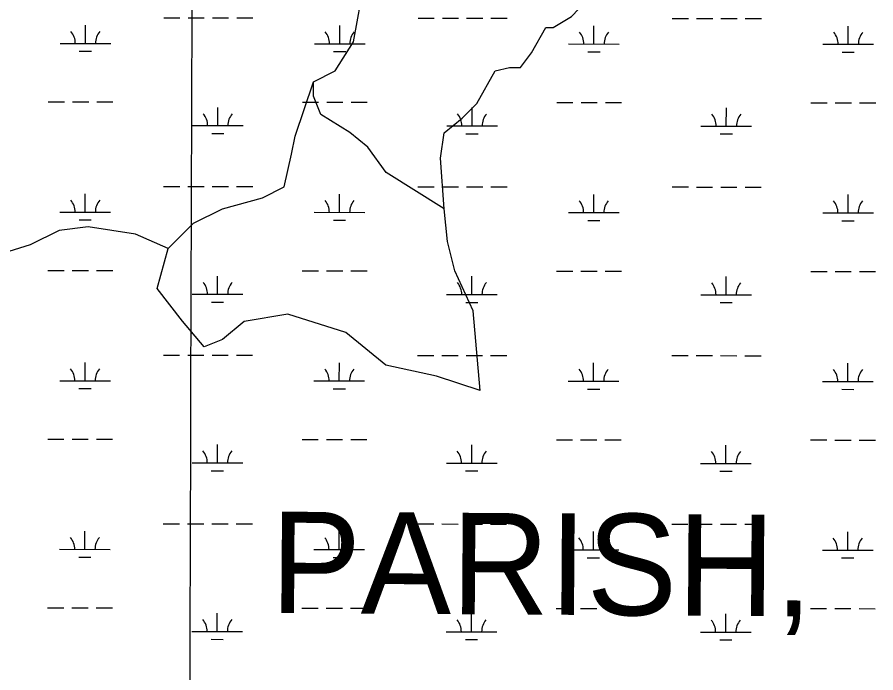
# Model space of a CAD drawing. Extents: x 3148686 to 3186545, y 916144 to 941516.
# Drawn here: x 3170900 to 3172595, y 936623 to 937916 of the extents above; entities that cross this region are included whole.
import ezdxf

# ---------------------------------------------------------------- set-up
doc = ezdxf.new("R2010")
doc.units = 0
for name, color, linetype in [('V-GRID-MAJR', 7, 'Continuous'), ('V-TOPO-GNAM-IDEN', 7, 'Continuous'), ('V-TOPO-SHOR', 7, 'Continuous'), ('V-WETL-SWMP', 7, 'Continuous')]:
    doc.layers.add(name, color=color, linetype=linetype)

msp = doc.modelspace()

# ---------------------------------------------------------------- linework, layer by layer
at = {"layer": 'V-GRID-MAJR'}
msp.add_spline([(3171195.296, 921496.579), (3171213.805, 927556.221), (3171232.324, 933619.233), (3171250.843, 939682.2930000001), (3171250.853, 939685.613)], degree=3, dxfattribs=at)
at = {"layer": 'V-TOPO-SHOR'}
for points in [[(3171814.194738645, 937179.3089881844), (3171800.0267688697, 937336.999053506), (3171764.2746087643, 937415.8742894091), (3171750.00092764, 937473.2257414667), (3171742.9018411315, 937537.7366865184), (3171735.8405086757, 937638.0828505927), (3171743.0604081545, 937688.2446064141), (3171778.92583042, 937716.8750275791), (3171807.6242088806, 937745.5129995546), (3171843.5273851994, 937809.9786397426), (3171872.203111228, 937817.1154803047), (3171893.7042426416, 937817.0928278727), (3171915.2355772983, 937845.7383506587), (3171943.9566081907, 937895.8774540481), (3171958.2906958, 937895.862352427), (3171994.148567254, 937917.3257297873), (3172051.568000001, 937978.1969999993)], [(3171742.9018411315, 937537.7366865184), (3171628.304648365, 937609.5279375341), (3171592.5222850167, 937659.7349982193), (3171556.717269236, 937688.4409274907), (3171499.418672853, 937724.3365529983), (3171485.1223392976, 937760.1868736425), (3171485.15254254, 937788.8550488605), (3171528.177457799, 937810.3108754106), (3171564.0730833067, 937867.6094717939), (3171578.490229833, 937946.4318520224)], [(3171814.194738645, 937179.3089881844), (3171728.220416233, 937208.0677731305), (3171627.904455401, 937229.6746158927), (3171549.1349308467, 937294.2610690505), (3171434.499984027, 937330.2171010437), (3171348.480356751, 937315.9736231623), (3171305.4403398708, 937280.1837090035), (3171269.5900192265, 937265.8873754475), (3171226.640612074, 937316.1019869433), (3171176.5392627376, 937380.6582368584), (3171198.1234530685, 937459.4730662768), (3171248.345615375, 937509.5895172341), (3171305.7121690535, 937538.1972859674), (3171384.5723033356, 937559.6153584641), (3171427.5972185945, 937581.0711850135), (3171441.9992635, 937645.5594776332), (3171449.204061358, 937681.3871458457), (3171485.15254254, 937788.8550488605)], [(3171198.1234530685, 937459.4730662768), (3171133.65026207, 937488.2091987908), (3171040.493794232, 937502.6414469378), (3170983.149892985, 937495.5348096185), (3170925.783339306, 937466.9270408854), (3170832.5815666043, 937438.3570262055)]]:
    msp.add_lwpolyline(points, dxfattribs=at)
at = {"layer": 'V-WETL-SWMP'}
for p, q in [((3171189.5972647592, 937914.8432308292), (3171221.597242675, 937914.8095123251)), ((3171237.5972316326, 937914.7926530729), (3171269.597209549, 937914.7589345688)), ((3171285.597198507, 937914.742075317), (3171317.597176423, 937914.7083568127)), ((3171333.5971653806, 937914.6914975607), (3171365.5971432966, 937914.6577790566)), ((3171691.504918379, 937914.314368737), (3171723.5048962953, 937914.2806502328)), ((3171739.504885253, 937914.2637909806), (3171771.5048631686, 937914.2300724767)), ((3171787.5048521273, 937914.2132132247), (3171819.504830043, 937914.1794947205)), ((3171835.504819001, 937914.1626354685), (3171867.504796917, 937914.1289169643)), ((3171034.951917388, 937864.2641592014), (3171034.989841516, 937900.2641348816)), ((3171536.859571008, 937863.7352971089), (3171536.897495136, 937899.735272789)), ((3172038.7672246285, 937863.2064350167), (3172038.8051487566, 937899.2064106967)), ((3172193.4125719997, 937913.7855066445), (3172225.4125499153, 937913.7517881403)), ((3172241.412538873, 937913.7349288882), (3172273.4125167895, 937913.7012103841)), ((3172289.4125057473, 937913.6843511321), (3172321.4124836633, 937913.650632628)), ((3172337.412472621, 937913.633773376), (3172369.412450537, 937913.6000548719)), ((3172540.6748782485, 937862.6775729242), (3172540.7128023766, 937898.6775486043)), ((3170984.951951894, 937864.3168443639), (3171084.9518828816, 937864.2114740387)), ((3171486.859605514, 937863.7879822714), (3171586.859536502, 937863.6826119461)), ((3171988.7672591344, 937863.2591201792), (3172088.767190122, 937863.1537498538)), ((3171022.935669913, 937848.8458140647), (3171046.93565335, 937848.8205251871)), ((3171524.843323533, 937848.3169519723), (3171548.84330697, 937848.2916630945)), ((3172026.7509771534, 937847.78808988), (3172050.7509605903, 937847.7628010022)), ((3172490.6749127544, 937862.7302580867), (3172590.6748437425, 937862.6248877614)), ((3172528.6586307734, 937847.2592277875), (3172552.6586142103, 937847.2339389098)), ((3170961.4223664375, 937748.9095874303), (3170993.4223443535, 937748.875868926)), ((3171009.4223333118, 937748.8590096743), (3171041.4223112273, 937748.8252911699)), ((3171057.422300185, 937748.8084319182), (3171089.4222781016, 937748.7747134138)), ((3171463.330020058, 937748.3807253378), (3171495.329997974, 937748.3470068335)), ((3171511.3299869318, 937748.3301475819), (3171543.329964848, 937748.2964290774)), ((3171559.3299538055, 937748.2795698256), (3171591.3299317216, 937748.2458513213)), ((3171965.237673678, 937747.8518632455), (3171997.2376515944, 937747.8181447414)), ((3172013.237640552, 937747.8012854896), (3172045.237618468, 937747.7675669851)), ((3172061.2376074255, 937747.7507077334), (3172093.237585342, 937747.716989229)), ((3172467.1453272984, 937747.3230011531), (3172499.1453052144, 937747.2892826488)), ((3172515.145294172, 937747.272423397), (3172547.1452720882, 937747.2387048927)), ((3172563.145261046, 937747.2218456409), (3172595.145238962, 937747.1881271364)), ((3171296.2172237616, 937702.126792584), (3171296.25514789, 937738.1267682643)), ((3171798.124877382, 937701.5979304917), (3171798.16280151, 937737.597906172)), ((3172300.032531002, 937701.0690683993), (3172300.0704551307, 937737.0690440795)), ((3171246.2172582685, 937702.1794777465), (3171346.217189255, 937702.074107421)), ((3171748.1249118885, 937701.6506156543), (3171848.1248428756, 937701.5452453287)), ((3172250.032565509, 937701.1217535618), (3172350.0324964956, 937701.0163832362)), ((3171284.200976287, 937686.7084474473), (3171308.2009597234, 937686.6831585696)), ((3171786.108629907, 937686.1795853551), (3171810.108613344, 937686.1542964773)), ((3172288.0162835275, 937685.6507232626), (3172312.016266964, 937685.6254343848)), ((3171189.246808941, 937582.1684555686), (3171221.246786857, 937582.1347370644)), ((3171237.2467758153, 937582.1178778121), (3171269.246753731, 937582.0841593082)), ((3171285.246742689, 937582.0673000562), (3171317.246720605, 937582.0335815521)), ((3171333.2467095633, 937582.0167223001), (3171365.2466874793, 937581.9830037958)), ((3171691.1544625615, 937581.6395934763), (3171723.1544404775, 937581.6058749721)), ((3171739.1544294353, 937581.58901572), (3171771.1544073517, 937581.5552972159)), ((3171787.1543963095, 937581.5384379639), (3171819.154374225, 937581.5047194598)), ((3171835.1543631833, 937581.4878602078), (3171867.1543410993, 937581.4541417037)), ((3172193.0621161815, 937581.1107313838), (3172225.0620940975, 937581.0770128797)), ((3172241.0620830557, 937581.0601536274), (3172273.0620609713, 937581.0264351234)), ((3172289.0620499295, 937581.0095758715), (3172321.0620278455, 937580.9758573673)), ((3172337.062016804, 937580.9589981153), (3172369.06199472, 937580.9252796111)), ((3171034.60146157, 937531.5893839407), (3171034.6393856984, 937567.5893596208)), ((3171536.5091151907, 937531.0605218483), (3171536.547039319, 937567.0604975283)), ((3172038.4167688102, 937530.531659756), (3172038.454692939, 937566.5316354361)), ((3172540.324422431, 937530.0027976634), (3172540.3623465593, 937566.0027733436)), ((3170984.601496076, 937531.6420691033), (3171084.601427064, 937531.5366987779)), ((3171486.509149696, 937531.1132070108), (3171586.5090806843, 937531.0078366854)), ((3171988.4168033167, 937530.5843449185), (3172088.4167343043, 937530.4789745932)), ((3172490.3244569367, 937530.055482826), (3172590.3243879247, 937529.9501125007)), ((3171022.585214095, 937516.1710388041), (3171046.5851975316, 937516.1457499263)), ((3171524.4928677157, 937515.6421767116), (3171548.4928511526, 937515.6168878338)), ((3172026.4005213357, 937515.1133146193), (3172050.400504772, 937515.0880257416)), ((3172528.308174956, 937514.5844525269), (3172552.308158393, 937514.5591636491)), ((3170961.0719106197, 937416.2348121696), (3170993.071888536, 937416.2010936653)), ((3171009.071877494, 937416.1842344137), (3171041.0718554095, 937416.1505159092)), ((3171057.071844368, 937416.1336566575), (3171089.071822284, 937416.099938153)), ((3171462.97956424, 937415.705950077), (3171494.979542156, 937415.6722315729)), ((3171510.9795311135, 937415.6553723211), (3171542.97950903, 937415.6216538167)), ((3171558.979497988, 937415.604794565), (3171590.979475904, 937415.5710760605)), ((3171964.88721786, 937415.1770879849), (3171996.8871957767, 937415.1433694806)), ((3172012.8871847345, 937415.1265102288), (3172044.88716265, 937415.0927917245)), ((3172060.8871516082, 937415.0759324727), (3172092.8871295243, 937415.0422139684)), ((3172466.7948714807, 937414.6482258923), (3172498.7948493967, 937414.6145073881)), ((3172514.794838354, 937414.5976481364), (3172546.7948162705, 937414.563929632)), ((3172562.7948052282, 937414.5470703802), (3172594.7947831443, 937414.5133518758)), ((3171295.866767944, 937369.4520173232), (3171295.9046920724, 937405.4519930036)), ((3171797.7744215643, 937368.923155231), (3171797.812345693, 937404.9231309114)), ((3172299.6820751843, 937368.3942931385), (3172299.719999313, 937404.3942688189)), ((3171245.8668024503, 937369.5047024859), (3171345.8667334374, 937369.3993321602)), ((3171747.7744560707, 937368.9758403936), (3171847.774387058, 937368.870470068)), ((3172249.6821096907, 937368.446978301), (3172349.682040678, 937368.3416079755)), ((3171283.8505204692, 937354.0336721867), (3171307.8505039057, 937354.0083833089)), ((3171785.7581740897, 937353.5048100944), (3171809.758157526, 937353.4795212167)), ((3172287.6658277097, 937352.9759480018), (3172311.665811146, 937352.9506591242)), ((3171188.8963531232, 937249.4936803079), (3171220.8963310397, 937249.4599618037)), ((3171236.8963199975, 937249.4431025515), (3171268.896297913, 937249.4093840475)), ((3171284.896286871, 937249.3925247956), (3171316.8962647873, 937249.3588062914)), ((3171332.896253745, 937249.3419470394), (3171364.896231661, 937249.3082285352)), ((3171690.8040067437, 937248.9648182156), (3171722.8039846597, 937248.9310997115)), ((3171738.8039736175, 937248.9142404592), (3171770.8039515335, 937248.8805219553)), ((3171786.8039404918, 937248.8636627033), (3171818.8039184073, 937248.8299441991)), ((3171834.8039073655, 937248.8130849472), (3171866.8038852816, 937248.7793664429)), ((3172192.7116603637, 937248.4359561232), (3172224.71163828, 937248.4022376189)), ((3172240.711627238, 937248.3853783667), (3172272.7116051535, 937248.3516598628)), ((3172288.7115941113, 937248.3348006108), (3172320.7115720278, 937248.3010821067)), ((3172336.7115609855, 937248.2842228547), (3172368.7115389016, 937248.2505043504)), ((3171034.251005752, 937198.9146086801), (3171034.2889298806, 937234.9145843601)), ((3171536.1586593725, 937198.3857465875), (3171536.196583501, 937234.3857222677)), ((3172038.0663129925, 937197.8568844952), (3172038.104237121, 937233.8568601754)), ((3172539.973966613, 937197.3280224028), (3172540.0118907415, 937233.3279980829)), ((3170984.2510402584, 937198.9672938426), (3171084.2509712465, 937198.8619235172)), ((3171486.158693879, 937198.43843175), (3171586.1586248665, 937198.3330614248)), ((3171988.066347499, 937197.9095696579), (3172088.066278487, 937197.8041993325)), ((3172489.9740011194, 937197.3807075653), (3172589.973932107, 937197.27533724)), ((3171022.2347582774, 937183.4962635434), (3171046.234741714, 937183.4709746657)), ((3171524.142411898, 937182.9674014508), (3171548.1423953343, 937182.9421125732)), ((3172026.050065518, 937182.4385393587), (3172050.050048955, 937182.4132504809)), ((3172527.9577191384, 937181.9096772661), (3172551.957702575, 937181.8843883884)), ((3170960.7214548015, 937083.5600369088), (3170992.7214327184, 937083.5263184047)), ((3171008.7214216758, 937083.5094591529), (3171040.721399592, 937083.4757406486)), ((3171056.72138855, 937083.4588813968), (3171088.7213664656, 937083.4251628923)), ((3171295.516312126, 937036.7772420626), (3171295.5542362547, 937072.777217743)), ((3171462.6291084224, 937083.0311748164), (3171494.629086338, 937082.9974563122)), ((3171510.629075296, 937082.9805970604), (3171542.6290532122, 937082.946878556)), ((3171558.62904217, 937082.9300193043), (3171590.629020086, 937082.8963007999)), ((3171797.4239657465, 937036.2483799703), (3171797.4618898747, 937072.2483556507)), ((3171964.536762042, 937082.5023127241), (3171996.536739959, 937082.4685942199)), ((3172012.536728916, 937082.4517349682), (3172044.5367068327, 937082.4180164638)), ((3172060.5366957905, 937082.4011572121), (3172092.536673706, 937082.3674387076)), ((3172299.3316193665, 937035.7195178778), (3172299.369543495, 937071.7194935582)), ((3172466.444415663, 937081.9734506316), (3172498.4443935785, 937081.9397321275)), ((3172514.4443825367, 937081.9228728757), (3172546.4443604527, 937081.8891543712)), ((3172562.4443494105, 937081.8722951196), (3172594.4443273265, 937081.8385766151)), ((3171245.5163466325, 937036.8299272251), (3171345.51627762, 937036.7245568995)), ((3171747.424000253, 937036.3010651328), (3171847.42393124, 937036.1956948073)), ((3172249.331653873, 937035.7722030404), (3172349.3315848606, 937035.6668327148)), ((3171283.5000646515, 937021.3588969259), (3171307.500048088, 937021.3336080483)), ((3171785.4077182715, 937020.8300348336), (3171809.4077017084, 937020.804745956)), ((3172287.315371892, 937020.3011727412), (3172311.315355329, 937020.2758838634)), ((3171188.5458973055, 936916.8189050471), (3171220.5458752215, 936916.785186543)), ((3171236.5458641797, 936916.7683272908), (3171268.5458420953, 936916.7346087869)), ((3171284.5458310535, 936916.7177495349), (3171316.5458089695, 936916.6840310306)), ((3171332.5457979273, 936916.6671717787), (3171364.5457758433, 936916.6334532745)), ((3171690.453550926, 936916.290042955), (3171722.453528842, 936916.2563244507)), ((3171738.4535177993, 936916.2394651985), (3171770.4534957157, 936916.2057466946)), ((3171786.4534846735, 936916.1888874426), (3171818.45346259, 936916.1551689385)), ((3171834.453451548, 936916.1383096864), (3171866.4534294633, 936916.1045911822)), ((3172192.361204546, 936915.7611808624), (3172224.361182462, 936915.7274623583)), ((3172240.36117142, 936915.7106031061), (3172272.3611493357, 936915.676884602)), ((3172288.361138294, 936915.6600253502), (3172320.36111621, 936915.6263068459)), ((3172336.361105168, 936915.6094475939), (3172368.361083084, 936915.5757290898)), ((3171033.9005499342, 936866.2398334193), (3171033.938474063, 936902.2398090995)), ((3171535.8082035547, 936865.7109713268), (3171535.8461276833, 936901.7109470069)), ((3172037.7158571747, 936865.1821092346), (3172037.7537813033, 936901.1820849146)), ((3172539.623510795, 936864.6532471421), (3172539.6614349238, 936900.6532228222)), ((3170983.9005844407, 936866.2925185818), (3171083.9005154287, 936866.1871482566)), ((3171485.808238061, 936865.7636564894), (3171585.8081690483, 936865.658286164)), ((3171987.715891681, 936865.2347943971), (3172087.715822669, 936865.1294240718)), ((3172489.6235453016, 936864.7059323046), (3172589.6234762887, 936864.6005619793)), ((3171021.8843024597, 936850.8214882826), (3171045.8842858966, 936850.796199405)), ((3171523.79195608, 936850.2926261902), (3171547.7919395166, 936850.2673373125)), ((3172025.6996097, 936849.7637640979), (3172049.699593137, 936849.7384752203)), ((3172527.6072633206, 936849.2349020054), (3172551.607246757, 936849.2096131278)), ((3170960.370998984, 936750.885261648), (3170992.3709769, 936750.8515431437)), ((3171008.370965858, 936750.8346838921), (3171040.3709437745, 936750.8009653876)), ((3171056.3709327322, 936750.7841061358), (3171088.370910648, 936750.7503876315)), ((3171462.278652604, 936750.3563995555), (3171494.2786305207, 936750.3226810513)), ((3171510.2786194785, 936750.3058217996), (3171542.2785973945, 936750.2721032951)), ((3171558.2785863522, 936750.2552440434), (3171590.2785642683, 936750.221525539)), ((3171964.1863062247, 936749.8275374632), (3171996.1862841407, 936749.793818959)), ((3172012.1862730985, 936749.7769597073), (3172044.186251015, 936749.7432412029)), ((3172060.1862399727, 936749.7263819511), (3172092.1862178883, 936749.6926634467)), ((3172466.0939598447, 936749.2986753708), (3172498.093937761, 936749.2649568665)), ((3172514.093926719, 936749.2480976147), (3172546.093904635, 936749.2143791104)), ((3172562.0938935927, 936749.1975198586), (3172594.0938715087, 936749.1638013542)), ((3171295.1658563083, 936704.1024668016), (3171295.2037804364, 936740.102442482)), ((3171797.073509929, 936703.5736047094), (3171797.1114340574, 936739.5735803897)), ((3172298.9811635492, 936703.0447426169), (3172299.019087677, 936739.0447182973)), ((3171245.1658908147, 936704.1551519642), (3171345.1658218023, 936704.0497816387)), ((3171747.073544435, 936703.626289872), (3171847.0734754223, 936703.5209195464)), ((3172248.981198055, 936703.0974277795), (3172348.981129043, 936702.9920574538)), ((3171283.1496088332, 936688.684121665), (3171307.1495922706, 936688.6588327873)), ((3171785.057262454, 936688.1552595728), (3171809.0572458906, 936688.129970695)), ((3172286.9649160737, 936687.6263974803), (3172310.964899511, 936687.6011086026))]:
    msp.add_line(p, q, dxfattribs=at)
for centre, radius, start, end in [((3170979.7095195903, 937864.7971717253), 35.24628790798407, 359.16780716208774, 40.71146549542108), ((3171090.195315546, 937864.6807524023), 35.246287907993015, 139.1678041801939, 180.71146251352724), ((3171481.6171732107, 937864.2683096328), 35.24628790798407, 359.16780716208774, 40.71146549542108), ((3171592.1029691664, 937864.1518903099), 35.246287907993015, 139.1678041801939, 180.71146251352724), ((3171983.5248268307, 937863.7394475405), 35.24628790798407, 359.16780716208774, 40.71146549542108), ((3172094.0106227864, 937863.6230282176), 35.246287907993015, 139.1678041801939, 180.71146251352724), ((3172485.432480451, 937863.2105854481), 35.24628790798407, 359.16780716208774, 40.71146549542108), ((3172595.918276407, 937863.094166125), 35.246287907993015, 139.1678041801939, 180.71146251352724), ((3171240.974825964, 937702.6598051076), 35.24628790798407, 359.16780716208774, 40.71146549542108), ((3171351.4606219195, 937702.5433857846), 35.246287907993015, 139.1678041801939, 180.71146251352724), ((3171742.8824795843, 937702.1309430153), 35.24628790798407, 359.16780716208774, 40.71146549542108), ((3171853.36827554, 937702.0145236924), 35.246287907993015, 139.1678041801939, 180.71146251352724), ((3172244.7901332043, 937701.6020809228), 35.24628790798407, 359.16780716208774, 40.71146549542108), ((3172355.2759291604, 937701.4856615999), 35.246287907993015, 139.1678041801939, 180.71146251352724), ((3170979.359063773, 937532.1223964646), 35.24628790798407, 359.16780716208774, 40.71146549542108), ((3171089.8448597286, 937532.0059771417), 35.246287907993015, 139.1678041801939, 180.71146251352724), ((3171481.266717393, 937531.5935343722), 35.24628790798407, 359.16780716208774, 40.71146549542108), ((3171591.7525133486, 937531.4771150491), 35.246287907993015, 139.1678041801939, 180.71146251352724), ((3171983.1743710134, 937531.0646722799), 35.24628790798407, 359.16780716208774, 40.71146549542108), ((3172093.660166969, 937530.9482529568), 35.246287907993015, 139.1678041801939, 180.71146251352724), ((3172485.0820246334, 937530.5358101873), 35.24628790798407, 359.16780716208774, 40.71146549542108), ((3172595.567820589, 937530.4193908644), 35.246287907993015, 139.1678041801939, 180.71146251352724), ((3171240.624370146, 937369.9850298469), 35.24628790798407, 359.16780716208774, 40.71146549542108), ((3171351.110166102, 937369.868610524), 35.246287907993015, 139.1678041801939, 180.71146251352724), ((3171742.5320237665, 937369.4561677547), 35.24628790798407, 359.16780716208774, 40.71146549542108), ((3171853.017819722, 937369.3397484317), 35.246287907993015, 139.1678041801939, 180.71146251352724), ((3172244.4396773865, 937368.9273056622), 35.24628790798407, 359.16780716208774, 40.71146549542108), ((3172354.9254733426, 937368.8108863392), 35.246287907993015, 139.1678041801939, 180.71146251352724), ((3170979.008607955, 937199.447621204), 35.24628790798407, 359.16780716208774, 40.71146549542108), ((3171089.494403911, 937199.3312018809), 35.246287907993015, 139.1678041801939, 180.71146251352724), ((3171480.916261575, 937198.9187591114), 35.24628790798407, 359.16780716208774, 40.71146549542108), ((3171591.4020575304, 937198.8023397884), 35.246287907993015, 139.1678041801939, 180.71146251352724), ((3171982.8239151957, 937198.3898970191), 35.24628790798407, 359.16780716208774, 40.71146549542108), ((3172093.3097111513, 937198.2734776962), 35.246287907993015, 139.1678041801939, 180.71146251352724), ((3172484.7315688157, 937197.8610349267), 35.24628790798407, 359.16780716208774, 40.71146549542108), ((3172595.217364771, 937197.7446156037), 35.246287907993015, 139.1678041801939, 180.71146251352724), ((3171240.2739143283, 937037.3102545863), 35.24628790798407, 359.16780716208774, 40.71146549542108), ((3171350.7597102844, 937037.1938352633), 35.246287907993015, 139.1678041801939, 180.71146251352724), ((3171742.1815679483, 937036.781392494), 35.24628790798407, 359.16780716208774, 40.71146549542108), ((3171852.6673639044, 937036.664973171), 35.246287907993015, 139.1678041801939, 180.71146251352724), ((3172244.089221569, 937036.2525304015), 35.24628790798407, 359.16780716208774, 40.71146549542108), ((3172354.575017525, 937036.1361110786), 35.246287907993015, 139.1678041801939, 180.71146251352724), ((3170978.658152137, 936866.7728459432), 35.24628790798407, 359.16780716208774, 40.71146549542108), ((3171089.1439480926, 936866.6564266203), 35.246287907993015, 139.1678041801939, 180.71146251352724), ((3171480.5658057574, 936866.2439838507), 35.24628790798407, 359.16780716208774, 40.71146549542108), ((3171591.0516017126, 936866.1275645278), 35.246287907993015, 139.1678041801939, 180.71146251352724), ((3171982.4734593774, 936865.7151217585), 35.24628790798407, 359.16780716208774, 40.71146549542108), ((3172092.959255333, 936865.5987024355), 35.246287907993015, 139.1678041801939, 180.71146251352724), ((3172484.381112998, 936865.186259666), 35.24628790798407, 359.16780716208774, 40.71146549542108), ((3172594.866908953, 936865.069840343), 35.246287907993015, 139.1678041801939, 180.71146251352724), ((3171239.9234585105, 936704.6354793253), 35.24628790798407, 359.16780716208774, 40.71146549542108), ((3171350.4092544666, 936704.5190600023), 35.246287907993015, 139.1678041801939, 180.71146251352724), ((3171741.8311121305, 936704.106617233), 35.24628790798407, 359.16780716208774, 40.71146549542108), ((3171852.3169080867, 936703.9901979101), 35.246287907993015, 139.1678041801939, 180.71146251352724), ((3172243.738765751, 936703.5777551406), 35.24628790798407, 359.16780716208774, 40.71146549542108), ((3172354.224561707, 936703.4613358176), 35.246287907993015, 139.1678041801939, 180.71146251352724)]:
    msp.add_arc(centre, radius, start, end, dxfattribs=at)

# ---------------------------------------------------------------- texts
at = {"layer": 'V-TOPO-GNAM-IDEN'}
msp.add_text('PARISH,', height=199.9995980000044, rotation=359.6437683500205, dxfattribs=at).set_placement((3171399.854554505, 936740.6754932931))

doc.saveas('drawing.dxf')
